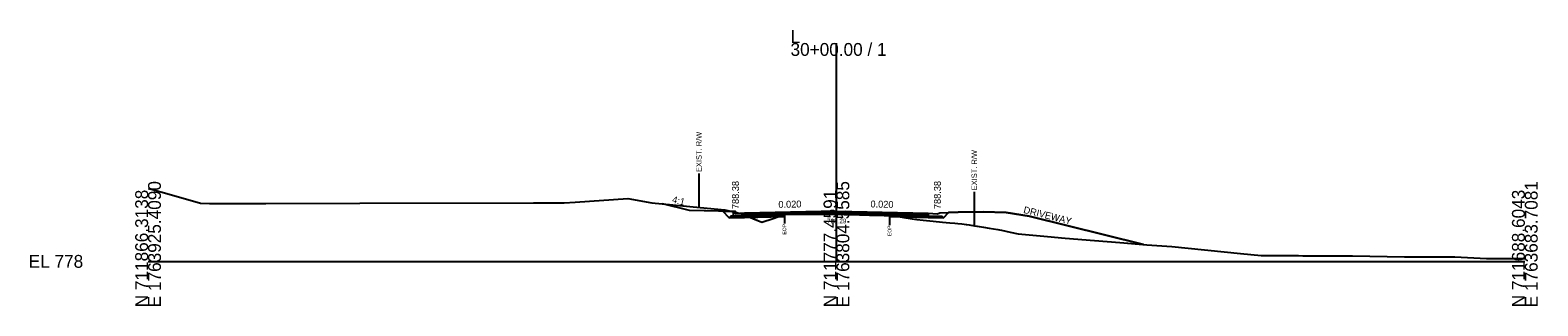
# Model space of a CAD drawing. Extents: x -26 to 5303, y -10 to 9578.
# Drawn here: x 1974.3 to 2302.8, y -9.7 to 50.4 of the extents above; entities that cross this region are included whole.
import ezdxf

# ---------------------------------------------------------------- set-up
doc = ezdxf.new("R2010")
doc.units = 0
for name, color, linetype in [('Default', 7, 'Continuous'), ('Exist CMT Pavement', 7, 'Continuous'), ('Exist Cross Section Cell', 7, 'Continuous'), ('Exist XS Ground Line', 7, 'Continuous'), ('Old_Level_10', 7, 'Continuous'), ('Old_Level_3', 7, 'Continuous'), ('Prop CMT Conc Surface', 7, 'Continuous'), ('Prop CMT Concrete Structures', 7, 'Continuous'), ('Prop CMT Pvmt Course 1', 7, 'Continuous'), ('Prop CMT Pvmt Course 1 CG', 7, 'Continuous'), ('Prop CMT Pvmt Course 2', 7, 'Continuous'), ('Prop CMT Pvmt Course 3', 7, 'Continuous'), ('Prop CMT Pvmt Surface', 7, 'Continuous'), ('Prop CMT Slope Grass', 7, 'Continuous'), ('Prop CMT Subgrade Earthwork', 7, 'Continuous'), ('Prop XS Earthwork Shape', 7, 'Continuous'), ('Prop XS Hydro Elevations', 7, 'Continuous'), ('Prop XS SE Text', 7, 'Continuous'), ('Prop XS Side Slope Text', 7, 'Continuous'), ('Prop XS Wedging', 7, 'Continuous')]:
    doc.layers.add(name, color=color, linetype=linetype)

msp = doc.modelspace()

# ---------------------------------------------------------------- linework, layer by layer
at = {"layer": 'Exist CMT Pavement'}
msp.add_lwpolyline([(2138.66, 10.28), (2139.94, 10.3), (2140.71, 10.3), (2141.69, 10.31), (2142.5, 10.31), (2143.6, 10.31), (2144.29, 10.31), (2144.8, 10.31), (2147.9, 10.28), (2149.65, 10.29), (2150, 10.29), (2150.37, 10.27), (2151.08, 10.27), (2151.44, 10.25), (2152.04, 10.23), (2152.42, 10.21), (2153.23, 10.2), (2154.11, 10.18), (2155.02, 10.15), (2156.26, 10.11), (2156.81, 10.1), (2157.21, 10.09), (2158.6, 10.05), (2160.38, 10.02), (2161.57, 9.97)], dxfattribs=at)
at = {"layer": 'Exist Cross Section Cell'}
for p, q in [((2150, 0), (2150, 47.57)), ((2000, 0), (2150, 0)), ((2150, 0), (2300, 0))]:
    msp.add_line(p, q, dxfattribs=at)
at = {"layer": 'Exist XS Ground Line'}
msp.add_lwpolyline([(2000, 15.86), (2001.44, 15.51), (2004.07, 14.75), (2011.45, 12.69), (2013.4, 12.62), (2021.64, 12.57), (2022.43, 12.57), (2025.64, 12.57), (2046.15, 12.7), (2083.98, 12.73), (2084.98, 12.72), (2085.69, 12.72), (2090.33, 12.72), (2090.69, 12.72), (2093.08, 12.93), (2104.53, 13.67), (2109.8, 12.78), (2120.34, 11.71), (2125.67, 11.24), (2129.11, 10.45), (2129.84, 10.15), (2133.76, 8.51), (2136.23, 9.34), (2138.66, 10.28), (2139.94, 10.3), (2140.71, 10.3), (2141.69, 10.31), (2142.5, 10.31), (2143.6, 10.31), (2144.29, 10.31), (2144.8, 10.31), (2147.9, 10.28), (2149.65, 10.29), (2150, 10.29), (2151.08, 10.27), (2151.72, 10.23), (2153.23, 10.2), (2154.11, 10.18), (2155.02, 10.15), (2156.26, 10.11), (2156.81, 10.1), (2157.21, 10.09), (2158.6, 10.05), (2160.38, 10.02), (2161.57, 9.97), (2162.21, 9.93), (2163.96, 9.69), (2164.7, 9.57), (2166.52, 9.28), (2167.54, 9.15), (2168.92, 8.99), (2169.62, 8.91), (2171.11, 8.75), (2173.14, 8.56), (2174.69, 8.41), (2175.83, 8.31), (2176.48, 8.24), (2177.36, 8.15), (2178.27, 8.03), (2178.93, 7.94), (2180.05, 7.76), (2181.58, 7.51), (2182.03, 7.44), (2183.28, 7.23), (2185.14, 6.94), (2185.53, 6.89), (2185.95, 6.77), (2187.86, 6.34), (2189.59, 5.99), (2196, 5.38), (2199.83, 5.04), (2206.24, 4.53), (2211.76, 4.12), (2217.61, 3.58), (2223.08, 3.23), (2238.04, 1.72), (2242.55, 1.3), (2250.7, 1.24), (2251.65, 1.2), (2262.11, 1.19), (2262.46, 1.19), (2273.75, 0.96), (2284.27, 0.95), (2284.77, 0.95), (2291.63, 0.61), (2294.11, 0.62), (2300, 0.61)], dxfattribs=at)
at = {"layer": 'Old_Level_10'}
for p, q in [((2120.03, 19.14), (2120.03, 11.74)), ((2180.03, 15.17), (2180.03, 7.76)), ((2138.66, 10.28), (2138.66, 8.23)), ((2161.57, 9.97), (2161.57, 7.91))]:
    msp.add_line(p, q, dxfattribs=at)
at = {"layer": 'Prop CMT Conc Surface'}
for points in [[(2128, 10.38), (2128, 10.88), (2127.5, 10.88)], [(2130, 10.5), (2128, 10.38)], [(2170, 10.5), (2172, 10.38)]]:
    msp.add_lwpolyline(points, dxfattribs=at)
at = {"layer": 'Prop CMT Concrete Structures'}
for points in [[(2130, 10.5), (2128, 10.38), (2128, 10.88), (2127.5, 10.88)], [(2127.5, 10.88), (2127.5, 9.86), (2130, 9.91)], [(2130, 9.91), (2130, 10.5)]]:
    msp.add_lwpolyline(points, dxfattribs=at)
at = {"layer": 'Prop CMT Pvmt Course 1'}
for points in [[(2150, 10.9), (2130, 10.5)], [(2130, 10.5), (2130, 10.25)], [(2130, 10.25), (2138.66, 10.42)], [(2138.66, 10.42), (2150, 10.65)], [(2138.66, 10.42), (2138.66, 10.42)], [(2150, 10.65), (2150, 10.9)], [(2150, 10.9), (2170, 10.5)], [(2150, 10.65), (2150, 10.65), (2150, 10.65)], [(2162.33, 10.4), (2150, 10.65)], [(2170, 10.25), (2162.33, 10.4)], [(2162.33, 10.4), (2162.33, 10.4)], [(2170, 10.5), (2170, 10.25)]]:
    msp.add_lwpolyline(points, dxfattribs=at)
at = {"layer": 'Prop CMT Pvmt Course 1 CG'}
for points in [[(2130, 9.91), (2127, 9.85), (2126.66, 9.51)], [(2130, 9.58), (2130, 9.91)], [(2170, 9.91), (2173, 9.85), (2173.34, 9.51)], [(2170, 9.58), (2170, 9.91)], [(2126.66, 9.51), (2130, 9.58)], [(2173.34, 9.51), (2170, 9.58)]]:
    msp.add_lwpolyline(points, dxfattribs=at)
at = {"layer": 'Prop CMT Pvmt Course 2'}
for points in [[(2138.66, 10.42), (2130, 10.25)], [(2130, 10.25), (2130, 9.91)], [(2130, 9.91), (2138.66, 10.09)], [(2138.66, 10.09), (2138.66, 10.42)], [(2162.33, 10.07), (2162.33, 10.4)], [(2162.33, 10.4), (2170, 10.25)], [(2170, 9.91), (2162.33, 10.07)], [(2170, 10.25), (2170, 9.91)]]:
    msp.add_lwpolyline(points, dxfattribs=at)
at = {"layer": 'Prop CMT Pvmt Course 3'}
for points in [[(2138.66, 10.09), (2130, 9.91)], [(2130, 9.91), (2130, 9.58)], [(2138.66, 9.75), (2138.66, 10.09)], [(2162.33, 10.07), (2170, 9.91)], [(2162.33, 9.74), (2162.33, 10.07)], [(2170, 9.91), (2170, 9.58)], [(2130, 9.58), (2138.66, 9.75)], [(2170, 9.58), (2162.33, 9.74)]]:
    msp.add_lwpolyline(points, dxfattribs=at)
at = {"layer": 'Prop CMT Pvmt Surface'}
for p, q in [((2170, 10.5), (2172, 10.38)), ((2172, 10.38), (2172.5, 10.54)), ((2172.5, 10.54), (2176.5, 10.7)), ((2176.5, 10.7), (2182, 10.81)), ((2182, 10.81), (2187, 10.61)), ((2187, 10.61), (2192, 9.86)), ((2192, 9.86), (2216.89, 3.64))]:
    msp.add_line(p, q, dxfattribs=at)
for points in [[(2150, 10.9), (2130, 10.5)], [(2150, 10.9), (2170, 10.5)]]:
    msp.add_lwpolyline(points, dxfattribs=at)
at = {"layer": 'Prop CMT Slope Grass'}
msp.add_lwpolyline([(2127.5, 10.88), (2118, 11.07), (2112.08, 12.55)], dxfattribs=at)
at = {"layer": 'Prop CMT Subgrade Earthwork'}
for p, q in [((2138.66, 9.75), (2138.66, 10.28)), ((2161.57, 9.75), (2161.57, 9.97))]:
    msp.add_line(p, q, dxfattribs=at)
for points in [[(2130, 9.58), (2126.66, 9.51), (2125.25, 10.92)], [(2170, 9.58), (2173.34, 9.51), (2174.45, 10.62)], [(2138.66, 9.75), (2130, 9.58)], [(2161.57, 9.75), (2170, 9.58)]]:
    msp.add_lwpolyline(points, dxfattribs=at)
at = {"layer": 'Prop XS Earthwork Shape'}
for points in [[(2112.08, 12.55), (2120.34, 11.71), (2125.67, 11.24), (2127.24, 10.88), (2125.25, 10.92), (2118, 11.07)], [(2126.66, 9.51), (2125.25, 10.92), (2127.24, 10.88), (2128, 10.71), (2128, 10.38), (2129.13, 10.45), (2129.84, 10.15), (2131.14, 9.6), (2130, 9.58)], [(2129.11, 10.45), (2129.13, 10.45), (2128, 10.38), (2128, 10.71)], [(2138.66, 9.75), (2137.22, 9.73), (2138.66, 10.28)], [(2137.22, 9.73), (2138.66, 10.28), (2138.66, 9.75)], [(2161.57, 9.75), (2163.89, 9.7), (2162.21, 9.93), (2161.57, 9.97)], [(2171.11, 8.75), (2173.14, 8.56), (2174.69, 8.41), (2175.83, 8.31), (2176.48, 8.24), (2177.36, 8.15), (2178.93, 7.94), (2181.58, 7.51), (2182.03, 7.44), (2183.28, 7.23), (2185.14, 6.94), (2185.53, 6.89), (2185.95, 6.77), (2187.86, 6.34), (2189.59, 5.99), (2196, 5.38), (2199.83, 5.04), (2206.24, 4.53), (2211.76, 4.12), (2216.89, 3.64), (2192, 9.86), (2187, 10.61), (2182, 10.81), (2176.5, 10.7), (2174.45, 10.62), (2173.34, 9.51), (2170, 9.58), (2163.89, 9.7), (2163.96, 9.69), (2164.7, 9.57), (2165.75, 9.39), (2166.52, 9.28), (2167.54, 9.15), (2168.92, 8.99), (2169.62, 8.91)], [(2136.23, 9.34), (2137.22, 9.73), (2131.14, 9.6), (2133.76, 8.51)]]:
    msp.add_lwpolyline(points, close=True, dxfattribs=at)
at = {"layer": 'Prop XS Wedging'}
for points in [[(2138.66, 10.28), (2138.66, 10.42), (2139.94, 10.45), (2140.71, 10.46), (2141.69, 10.48), (2142.5, 10.5), (2143.6, 10.52), (2144.29, 10.53), (2144.8, 10.54), (2147.9, 10.61), (2149.65, 10.64), (2150, 10.65), (2150.37, 10.64), (2151.08, 10.63), (2151.44, 10.62), (2152.04, 10.61), (2152.42, 10.6), (2153.23, 10.58), (2154.11, 10.57), (2155.02, 10.55), (2156.26, 10.52), (2156.81, 10.51), (2157.21, 10.5), (2158.6, 10.48), (2160.38, 10.44), (2161.57, 10.42), (2162.22, 10.4), (2162.22, 9.93), (2161.57, 9.96), (2160.38, 10.02), (2158.6, 10.05), (2157.21, 10.09), (2156.81, 10.1), (2156.26, 10.11), (2155.02, 10.15), (2154.11, 10.18), (2153.23, 10.2), (2152.42, 10.21), (2152.04, 10.23), (2151.44, 10.25), (2151.08, 10.27), (2150.37, 10.27), (2150, 10.29), (2149.65, 10.29), (2147.9, 10.28), (2144.8, 10.31), (2144.29, 10.31), (2143.6, 10.31), (2142.5, 10.31), (2141.69, 10.31), (2140.71, 10.3), (2139.94, 10.3)], [(2143.24, 10.31), (2143.44, 10.52), (2143.6, 10.52), (2144.29, 10.53), (2144.8, 10.54), (2147.9, 10.61), (2149.65, 10.64), (2150, 10.65), (2150.37, 10.64), (2151.08, 10.63), (2151.44, 10.62), (2152.04, 10.61), (2152.42, 10.6), (2153.23, 10.58), (2154.11, 10.57), (2155.02, 10.55), (2156.26, 10.52), (2156.81, 10.51), (2157.21, 10.5), (2158.6, 10.48), (2160.38, 10.44), (2161.57, 10.42), (2162.22, 10.4), (2162.22, 9.93), (2161.57, 9.96), (2160.38, 10.02), (2158.6, 10.05), (2157.21, 10.09), (2156.81, 10.1), (2156.26, 10.11), (2155.02, 10.15), (2154.11, 10.18), (2153.23, 10.2), (2152.42, 10.21), (2152.04, 10.23), (2151.44, 10.25), (2151.08, 10.27), (2150.37, 10.27), (2150, 10.29), (2149.65, 10.29), (2147.9, 10.28), (2144.8, 10.31), (2144.29, 10.31), (2143.6, 10.31)]]:
    msp.add_lwpolyline(points, close=True, dxfattribs=at)

# ---------------------------------------------------------------- texts
at = {"layer": 'Default'}
msp.add_text('-', height=0.0001, dxfattribs=at).set_placement((2000, 0))
at = {"layer": 'Exist Cross Section Cell'}
for s, p in [('L', (2140, 47.57)), ('30+00.00 / 1', (2140, 44.77)), ('EL 778', (1974, -1.4))]:
    msp.add_text(s, height=2.8, dxfattribs=at).set_placement(p)
for s, p in [('E 1763925.4090', (2002.8, -10)), ('E 1763804.5585', (2152.8, -10)), ('E 1763683.7081', (2302.8, -10)), ('N 711866.3138', (2000, -10)), ('N 711777.4591', (2150, -10)), ('N 711688.6043', (2300, -10))]:
    msp.add_text(s, height=2.8, rotation=90, dxfattribs=at).set_placement(p)
at = {"layer": 'Old_Level_10'}
for s, height, p in [('EXIST. R/W', 1.181, (2120.62, 19.45)), ('EXIST. R/W', 1.181, (2180.62, 15.47)), ('EOP', 0.787, (2139.05, 5.83)), ('EOP', 0.787, (2161.97, 5.52))]:
    msp.add_text(s, height=height, rotation=90, dxfattribs=at).set_placement(p)
at = {"layer": 'Old_Level_3'}
msp.add_text('788.29', height=1, dxfattribs=at).set_placement((2147.95, 8.29))
at = {"layer": 'Prop XS Hydro Elevations'}
for p in [(2128.75, 11.38), (2172.75, 11.38)]:
    msp.add_text('788.38', height=1.5, rotation=90, dxfattribs=at).set_placement(p)
at = {"layer": 'Prop XS SE Text'}
for rotation, p in [(1.1458, (2137.36, 11.65)), (358.8542, (2157.4, 11.75))]:
    msp.add_text('0.020', height=1.5, rotation=rotation, dxfattribs=at).set_placement(p)
at = {"layer": 'Prop XS Side Slope Text'}
for s, p in [('4:1', (2114.07, 12.82)), ('DRIVEWAY', (2190.64, 10.57))]:
    msp.add_text(s, height=1.5, rotation=345.9638, dxfattribs=at).set_placement(p)

doc.saveas('drawing.dxf')
